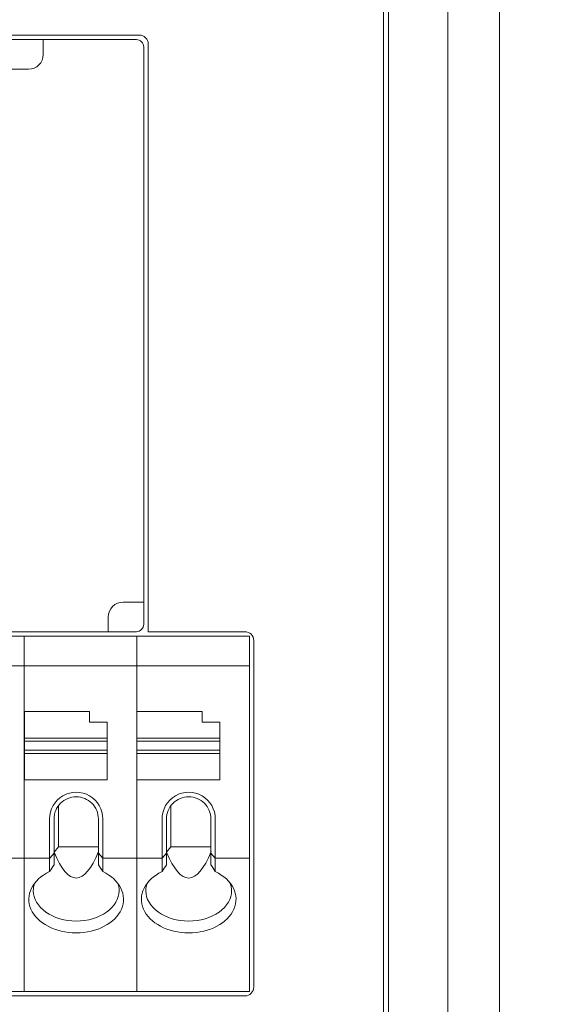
# Model space of a CAD drawing. Header units: millimetres. Extents: x -1114 to 1396, y -630 to 631.
# Tile 368 of 656: x 25 to 44, y 122 to 155. Entities that reach past the tile are written whole.
import ezdxf

# ---------------------------------------------------------------- set-up
doc = ezdxf.new("R2010")
doc.units = ezdxf.units.MM
doc.header["$MEASUREMENT"] = 0

msp = doc.modelspace()

# ---------------------------------------------------------------- linework, layer by layer
at = {"lineweight": 18}
for points, knots in [([(1038.9843, -629.7647), (1038.9843, -629.7647), (-1111.4882, -629.7647), (-1111.4882, -629.7647), (-1111.4882, -629.7647), (-1111.4882, -629.7647), (-1111.4882, 630.7883), (-1111.4882, 630.7883), (-1111.4882, 630.7883), (-1111.4882, 630.7883), (1038.9843, 630.7883), (1038.9843, 630.7883)], [0, 0, 0, 0, 0.3333333, 0.3333333, 0.3333333, 0.3333333, 0.6666667, 0.6666667, 0.6666667, 0.6666667, 1, 1, 1, 1]), ([(39.6294, 118.3388), (39.6227, 118.8376), (39.6249, 119.3365), (39.6255, 119.8353), (39.6255, 119.8353), (39.626, 120.3342), (39.6255, 120.833), (39.6253, 121.3319), (39.6253, 121.3319), (39.6251, 121.8307), (39.6252, 122.3296), (39.6252, 122.8284), (39.6252, 122.8284), (39.6252, 123.3273), (39.6252, 123.8261), (39.6252, 124.325), (39.6252, 124.325), (39.6253, 126.3204), (39.6253, 128.3158), (39.6253, 130.3112), (39.6253, 130.3112), (39.6254, 134.302), (39.6254, 138.2928), (39.6254, 142.2836), (39.6254, 142.2836), (39.6254, 146.2744), (39.6254, 150.2652), (39.6253, 154.256), (39.6253, 154.256), (39.6253, 155.2537), (39.6253, 156.2514), (39.6253, 157.2491), (39.6253, 157.2491), (39.6253, 158.2468), (39.6252, 159.2445), (39.6253, 160.2422), (39.6253, 160.2422), (39.6253, 161.2399), (39.6257, 162.2376), (39.6256, 163.2353), (39.6256, 163.2353), (39.6255, 163.4847), (39.6255, 163.7341), (39.6254, 163.9835), (39.6254, 163.9835), (39.6253, 164.233), (39.6251, 164.4824), (39.625, 164.7318), (39.625, 164.7318), (39.6248, 165.2307), (39.6248, 165.7295), (39.6259, 166.2284)], [0, 0, 0, 0, 0.0769231, 0.0769231, 0.0769231, 0.0769231, 0.1538462, 0.1538462, 0.1538462, 0.1538462, 0.2307692, 0.2307692, 0.2307692, 0.2307692, 0.3076923, 0.3076923, 0.3076923, 0.3076923, 0.3846154, 0.3846154, 0.3846154, 0.3846154, 0.4615385, 0.4615385, 0.4615385, 0.4615385, 0.5384615, 0.5384615, 0.5384615, 0.5384615, 0.6153846, 0.6153846, 0.6153846, 0.6153846, 0.6923077, 0.6923077, 0.6923077, 0.6923077, 0.7692308, 0.7692308, 0.7692308, 0.7692308, 0.8461538, 0.8461538, 0.8461538, 0.8461538, 0.9230769, 0.9230769, 0.9230769, 0.9230769, 1, 1, 1, 1]), ([(37.6254, 118.9265), (37.6254, 119.2981), (37.6254, 119.6767), (37.6254, 120.0452), (37.6254, 120.0452), (37.6254, 120.4137), (37.6254, 120.772), (37.6254, 121.1633), (37.6254, 121.1633), (37.6254, 121.5546), (37.6254, 121.9788), (37.6254, 122.4028), (37.6254, 122.4028), (37.6254, 134.4923), (37.6254, 146.4309), (37.6254, 158.5511), (37.6254, 158.5511), (37.6254, 159.4235), (37.6254, 160.2969), (37.6254, 161.1024), (37.6254, 161.1024), (37.6254, 161.908), (37.6254, 162.6459), (37.6254, 163.4048), (37.6254, 163.4048), (37.6254, 164.1636), (37.6254, 164.9436), (37.6254, 165.7075)], [0, 0, 0, 0, 0.1428571, 0.1428571, 0.1428571, 0.1428571, 0.2857143, 0.2857143, 0.2857143, 0.2857143, 0.4285714, 0.4285714, 0.4285714, 0.4285714, 0.5714286, 0.5714286, 0.5714286, 0.5714286, 0.7142857, 0.7142857, 0.7142857, 0.7142857, 0.8571429, 0.8571429, 0.8571429, 0.8571429, 1, 1, 1, 1]), ([(29.5026, 154.3994), (29.5026, 154.479), (29.471, 154.5553), (29.4147, 154.6115), (29.4147, 154.6115), (29.3584, 154.6678), (29.2821, 154.6994), (29.2026, 154.6994)], [0, 0, 0, 0, 0.5, 0.5, 0.5, 0.5, 1, 1, 1, 1]), ([(29.3526, 154.2994), (29.3526, 154.3657), (29.3262, 154.4293), (29.2793, 154.4762), (29.2793, 154.4762), (29.2325, 154.5231), (29.1689, 154.5494), (29.1026, 154.5494)], [0, 0, 0, 0, 0.5, 0.5, 0.5, 0.5, 1, 1, 1, 1]), ([(28.6526, 135.5494), (28.52, 135.5494), (28.3928, 135.4967), (28.299, 135.4029), (28.299, 135.4029), (28.2052, 135.3092), (28.1526, 135.182), (28.1526, 135.0494)], [0, 0, 0, 0, 0.5, 0.5, 0.5, 0.5, 1, 1, 1, 1]), ([(33.0709, 134.2494), (33.0709, 134.329), (33.0393, 134.4053), (32.9831, 134.4615), (32.9831, 134.4615), (32.9268, 134.5178), (32.8505, 134.5494), (32.7709, 134.5494)], [0, 0, 0, 0, 0.5, 0.5, 0.5, 0.5, 1, 1, 1, 1]), ([(27.9677, 128.2255), (27.9677, 128.547), (27.7962, 128.8441), (27.5177, 129.0049), (27.5177, 129.0049), (27.2392, 129.1657), (26.8962, 129.1657), (26.6177, 129.0049), (26.6177, 129.0049), (26.3392, 128.8441), (26.1677, 128.547), (26.1677, 128.2255)], [0, 0, 0, 0, 0.3333333, 0.3333333, 0.3333333, 0.3333333, 0.6666667, 0.6666667, 0.6666667, 0.6666667, 1, 1, 1, 1]), ([(31.7709, 128.2255), (31.7709, 128.547), (31.5994, 128.8441), (31.3209, 129.0049), (31.3209, 129.0049), (31.0425, 129.1657), (30.6994, 129.1657), (30.4209, 129.0049), (30.4209, 129.0049), (30.1425, 128.8441), (29.9709, 128.547), (29.9709, 128.2255)], [0, 0, 0, 0, 0.3333333, 0.3333333, 0.3333333, 0.3333333, 0.6666667, 0.6666667, 0.6666667, 0.6666667, 1, 1, 1, 1]), ([(27.0677, 128.9755), (26.8688, 128.9755), (26.678, 128.8965), (26.5374, 128.7558), (26.5374, 128.7558), (26.3967, 128.6152), (26.3177, 128.4244), (26.3177, 128.2255)], [0, 0, 0, 0, 0.5, 0.5, 0.5, 0.5, 1, 1, 1, 1]), ([(27.8177, 128.2255), (27.8177, 128.4244), (27.7387, 128.6152), (27.598, 128.7558), (27.598, 128.7558), (27.4574, 128.8965), (27.2666, 128.9755), (27.0677, 128.9755)], [0, 0, 0, 0, 0.5, 0.5, 0.5, 0.5, 1, 1, 1, 1]), ([(30.8709, 128.9755), (30.672, 128.9755), (30.4813, 128.8965), (30.3406, 128.7558), (30.3406, 128.7558), (30.2, 128.6152), (30.1209, 128.4244), (30.1209, 128.2255)], [0, 0, 0, 0, 0.5, 0.5, 0.5, 0.5, 1, 1, 1, 1]), ([(31.6209, 128.2255), (31.6209, 128.4244), (31.5419, 128.6152), (31.4013, 128.7558), (31.4013, 128.7558), (31.2606, 128.8965), (31.0699, 128.9755), (30.8709, 128.9755)], [0, 0, 0, 0, 0.5, 0.5, 0.5, 0.5, 1, 1, 1, 1]), ([(26.1677, 126.4461), (25.587, 126.1667), (25.3319, 125.6523), (25.5385, 125.1777), (25.5385, 125.1777), (25.7452, 124.7031), (26.3654, 124.3793), (27.0677, 124.3793)], [0, 0, 0, 0, 0.5, 0.5, 0.5, 0.5, 1, 1, 1, 1]), ([(27.0677, 124.3793), (27.77, 124.3793), (28.3902, 124.7031), (28.5968, 125.1777), (28.5968, 125.1777), (28.8035, 125.6523), (28.5483, 126.1667), (27.9677, 126.4461)], [0, 0, 0, 0, 0.5, 0.5, 0.5, 0.5, 1, 1, 1, 1]), ([(29.9709, 126.4461), (29.3903, 126.1667), (29.1351, 125.6523), (29.3418, 125.1777), (29.3418, 125.1777), (29.5485, 124.7031), (30.1687, 124.3793), (30.8709, 124.3793)], [0, 0, 0, 0, 0.5, 0.5, 0.5, 0.5, 1, 1, 1, 1]), ([(30.8709, 124.3793), (31.5732, 124.3793), (32.1934, 124.7031), (32.4001, 125.1777), (32.4001, 125.1777), (32.6068, 125.6523), (32.3516, 126.1667), (31.7709, 126.4461)], [0, 0, 0, 0, 0.5, 0.5, 0.5, 0.5, 1, 1, 1, 1]), ([(25.6177, 125.8021), (25.6177, 125.5302), (25.7705, 125.2694), (26.0424, 125.0771), (26.0424, 125.0771), (26.3143, 124.8848), (26.6831, 124.7768), (27.0677, 124.7768)], [0, 0, 0, 0, 0.5, 0.5, 0.5, 0.5, 1, 1, 1, 1]), ([(27.0677, 124.7768), (27.4523, 124.7768), (27.8211, 124.8848), (28.093, 125.0771), (28.093, 125.0771), (28.3649, 125.2694), (28.5177, 125.5302), (28.5177, 125.8021)], [0, 0, 0, 0, 0.5, 0.5, 0.5, 0.5, 1, 1, 1, 1]), ([(29.4209, 125.8021), (29.4209, 125.5302), (29.5737, 125.2694), (29.8456, 125.0771), (29.8456, 125.0771), (30.1176, 124.8848), (30.4864, 124.7768), (30.8709, 124.7768)], [0, 0, 0, 0, 0.5, 0.5, 0.5, 0.5, 1, 1, 1, 1]), ([(30.8709, 124.7768), (31.2555, 124.7768), (31.6243, 124.8848), (31.8963, 125.0771), (31.8963, 125.0771), (32.1682, 125.2694), (32.3209, 125.5302), (32.3209, 125.8021)], [0, 0, 0, 0, 0.5, 0.5, 0.5, 0.5, 1, 1, 1, 1])]:
    msp.add_open_spline(points, degree=3, knots=knots, dxfattribs=at)
for points in [[(37.4529, 167.25), (37.4529, 167.25), (37.4529, 117.25), (37.4529, 117.25)], [(41.372, 117.2284), (41.372, 117.2284), (41.372, 167.2284), (41.372, 167.2284)], [(41.372, 167.2284), (41.372, 167.2284), (41.372, 117.2284), (41.372, 117.2284)], [(-10.4974, 154.6994), (-10.4974, 154.6994), (29.2026, 154.6994), (29.2026, 154.6994)], [(24.6026, 154.5494), (24.6026, 154.5494), (25.9526, 154.5494), (25.9526, 154.5494)], [(29.1026, 154.5494), (29.1026, 154.5494), (25.9526, 154.5494), (25.9526, 154.5494)], [(25.9526, 154.2994), (25.9526, 154.2994), (25.9526, 154.5494), (25.9526, 154.5494)], [(29.5026, 154.3994), (29.5026, 154.3994), (29.5026, 134.5494), (29.5026, 134.5494)], [(25.4526, 153.5494), (25.7287, 153.5494), (25.9526, 153.7733), (25.9526, 154.0494)], [(25.9526, 154.2994), (25.9526, 154.2994), (25.9526, 154.0494), (25.9526, 154.0494)], [(29.3526, 135.5494), (29.3526, 135.5494), (29.3526, 154.2994), (29.3526, 154.2994)], [(29.3526, 135.5494), (29.3526, 135.5494), (29.3526, 154.2994), (29.3526, 154.2994)], [(24.6026, 153.5494), (24.6026, 153.5494), (25.4526, 153.5494), (25.4526, 153.5494)], [(29.1026, 135.5494), (29.1026, 135.5494), (28.6526, 135.5494), (28.6526, 135.5494)], [(29.3526, 135.5494), (29.3526, 135.5494), (29.1026, 135.5494), (29.1026, 135.5494)], [(29.3526, 135.5494), (29.3526, 135.5494), (29.3526, 134.7994), (29.3526, 134.7994)], [(28.1526, 134.7994), (28.1526, 134.7994), (28.1526, 135.0494), (28.1526, 135.0494)], [(28.1526, 134.7994), (28.1526, 134.7994), (28.1526, 134.5494), (28.1526, 134.5494)], [(29.1026, 134.5494), (29.2406, 134.5494), (29.3526, 134.6613), (29.3526, 134.7994)], [(21.5112, 134.3994), (21.5112, 134.3994), (25.3144, 134.3994), (25.3144, 134.3994)], [(25.3144, 134.3994), (25.3144, 134.3994), (21.5112, 134.3994), (21.5112, 134.3994)], [(24.6026, 134.5494), (24.6026, 134.5494), (28.1526, 134.5494), (28.1526, 134.5494)], [(25.3144, 134.3994), (25.3144, 134.3994), (29.1177, 134.3994), (29.1177, 134.3994)], [(25.3144, 134.3496), (25.3144, 134.3496), (25.3144, 134.3994), (25.3144, 134.3994)], [(25.3144, 134.3496), (25.3144, 134.3496), (25.3144, 134.3994), (25.3144, 134.3994)], [(29.1177, 134.3994), (29.1177, 134.3994), (25.3144, 134.3994), (25.3144, 134.3994)], [(29.1026, 134.5494), (29.1026, 134.5494), (28.1526, 134.5494), (28.1526, 134.5494)], [(29.1177, 134.3994), (29.1177, 134.3994), (32.9209, 134.3994), (32.9209, 134.3994)], [(29.1177, 134.3496), (29.1177, 134.3496), (29.1177, 134.3994), (29.1177, 134.3994)], [(29.1177, 134.3496), (29.1177, 134.3496), (29.1177, 134.3994), (29.1177, 134.3994)], [(32.9209, 134.3994), (32.9209, 134.3994), (29.1177, 134.3994), (29.1177, 134.3994)], [(29.5026, 134.5494), (29.5026, 134.5494), (32.7709, 134.5494), (32.7709, 134.5494)], [(32.9209, 134.3496), (32.9209, 134.3496), (32.9209, 134.3994), (32.9209, 134.3994)], [(25.3144, 133.4492), (25.3144, 133.4492), (25.3144, 134.3496), (25.3144, 134.3496)], [(25.3144, 133.4492), (25.3144, 133.4492), (25.3144, 134.3496), (25.3144, 134.3496)], [(29.1177, 133.4492), (29.1177, 133.4492), (29.1177, 134.3496), (29.1177, 134.3496)], [(29.1177, 133.4492), (29.1177, 133.4492), (29.1177, 134.3496), (29.1177, 134.3496)], [(32.9209, 133.4492), (32.9209, 133.4492), (32.9209, 134.3496), (32.9209, 134.3496)], [(33.0709, 134.2494), (33.0709, 134.2494), (33.0709, 122.5494), (33.0709, 122.5494)], [(21.5112, 133.3994), (21.5112, 133.3994), (25.3144, 133.3994), (25.3144, 133.3994)], [(25.3144, 133.329), (25.3144, 133.329), (25.3144, 133.4492), (25.3144, 133.4492)], [(25.3144, 133.329), (25.3144, 133.329), (25.3144, 133.4492), (25.3144, 133.4492)], [(25.3144, 133.3994), (25.3144, 133.3994), (29.1177, 133.3994), (29.1177, 133.3994)], [(29.1177, 133.329), (29.1177, 133.329), (29.1177, 133.4492), (29.1177, 133.4492)], [(29.1177, 133.329), (29.1177, 133.329), (29.1177, 133.4492), (29.1177, 133.4492)], [(29.1177, 133.3994), (29.1177, 133.3994), (32.9209, 133.3994), (32.9209, 133.3994)], [(32.9209, 133.329), (32.9209, 133.329), (32.9209, 133.4492), (32.9209, 133.4492)], [(25.3144, 126.9698), (25.3144, 126.9698), (25.3144, 133.329), (25.3144, 133.329)], [(25.3144, 126.9698), (25.3144, 126.9698), (25.3144, 133.329), (25.3144, 133.329)], [(29.1177, 126.9698), (29.1177, 126.9698), (29.1177, 133.329), (29.1177, 133.329)], [(29.1177, 126.9698), (29.1177, 126.9698), (29.1177, 133.329), (29.1177, 133.329)], [(32.9209, 126.9698), (32.9209, 126.9698), (32.9209, 133.329), (32.9209, 133.329)], [(27.5177, 131.8494), (27.5177, 131.8494), (25.3177, 131.8494), (25.3177, 131.8494)], [(25.3177, 131.8494), (25.3177, 131.8494), (25.3177, 130.9586), (25.3177, 130.9586)], [(27.5177, 131.4994), (27.5177, 131.4994), (27.5177, 131.8494), (27.5177, 131.8494)], [(31.3209, 131.8494), (31.3209, 131.8494), (29.1209, 131.8494), (29.1209, 131.8494)], [(29.1209, 131.8494), (29.1209, 131.8494), (29.1209, 130.9586), (29.1209, 130.9586)], [(31.3209, 131.4994), (31.3209, 131.4994), (31.3209, 131.8494), (31.3209, 131.8494)], [(28.1177, 131.4994), (28.1177, 131.4994), (27.5177, 131.4994), (27.5177, 131.4994)], [(28.1177, 130.9586), (28.1177, 130.9586), (28.1177, 131.4994), (28.1177, 131.4994)], [(31.9209, 131.4994), (31.9209, 131.4994), (31.3209, 131.4994), (31.3209, 131.4994)], [(31.9209, 130.9586), (31.9209, 130.9586), (31.9209, 131.4994), (31.9209, 131.4994)], [(25.3177, 130.9586), (25.3177, 130.9586), (25.3177, 130.8494), (25.3177, 130.8494)], [(25.3177, 130.9586), (25.3177, 130.9586), (28.1177, 130.9586), (28.1177, 130.9586)], [(25.3177, 130.5494), (25.3177, 130.5494), (25.3177, 130.8494), (25.3177, 130.8494)], [(25.3177, 130.8494), (25.3177, 130.8494), (28.1177, 130.8494), (28.1177, 130.8494)], [(28.1177, 130.9586), (28.1177, 130.9586), (28.1177, 130.8494), (28.1177, 130.8494)], [(28.1177, 130.8494), (28.1177, 130.8494), (28.1177, 130.5494), (28.1177, 130.5494)], [(29.1209, 130.9586), (29.1209, 130.9586), (29.1209, 130.8494), (29.1209, 130.8494)], [(29.1209, 130.9586), (29.1209, 130.9586), (31.9209, 130.9586), (31.9209, 130.9586)], [(29.1209, 130.5494), (29.1209, 130.5494), (29.1209, 130.8494), (29.1209, 130.8494)], [(29.1209, 130.8494), (29.1209, 130.8494), (31.9209, 130.8494), (31.9209, 130.8494)], [(31.9209, 130.9586), (31.9209, 130.9586), (31.9209, 130.8494), (31.9209, 130.8494)], [(31.9209, 130.8494), (31.9209, 130.8494), (31.9209, 130.5494), (31.9209, 130.5494)], [(25.3177, 130.5494), (25.3177, 130.5494), (25.3177, 130.4402), (25.3177, 130.4402)], [(28.1177, 130.5494), (28.1177, 130.5494), (25.3177, 130.5494), (25.3177, 130.5494)], [(25.3177, 130.4402), (25.3177, 130.4402), (25.3177, 129.5494), (25.3177, 129.5494)], [(28.1177, 130.4402), (28.1177, 130.4402), (25.3177, 130.4402), (25.3177, 130.4402)], [(28.1177, 130.5494), (28.1177, 130.5494), (28.1177, 130.4402), (28.1177, 130.4402)], [(28.1177, 130.4402), (28.1177, 130.4402), (28.1177, 129.5494), (28.1177, 129.5494)], [(31.9209, 130.5494), (31.9209, 130.5494), (29.1209, 130.5494), (29.1209, 130.5494)], [(29.1209, 130.5494), (29.1209, 130.5494), (29.1209, 130.4402), (29.1209, 130.4402)], [(31.9209, 130.4402), (31.9209, 130.4402), (29.1209, 130.4402), (29.1209, 130.4402)], [(29.1209, 130.4402), (29.1209, 130.4402), (29.1209, 129.5494), (29.1209, 129.5494)], [(31.9209, 130.5494), (31.9209, 130.5494), (31.9209, 130.4402), (31.9209, 130.4402)], [(31.9209, 130.4402), (31.9209, 130.4402), (31.9209, 129.5494), (31.9209, 129.5494)], [(28.1177, 129.5494), (28.1177, 129.5494), (25.3177, 129.5494), (25.3177, 129.5494)], [(31.9209, 129.5494), (31.9209, 129.5494), (29.1209, 129.5494), (29.1209, 129.5494)], [(26.4677, 128.6755), (26.4677, 128.6755), (26.4677, 127.2784), (26.4677, 127.2784)], [(30.2709, 128.6755), (30.2709, 128.6755), (30.2709, 127.2784), (30.2709, 127.2784)], [(26.1677, 128.2255), (26.1677, 128.2255), (26.1677, 126.9698), (26.1677, 126.9698)], [(26.3177, 127.0701), (26.3177, 127.0701), (26.3177, 128.2255), (26.3177, 128.2255)], [(27.8177, 128.2255), (27.8177, 128.2255), (27.8177, 127.0701), (27.8177, 127.0701)], [(27.9677, 126.9698), (27.9677, 126.9698), (27.9677, 128.2255), (27.9677, 128.2255)], [(29.9709, 128.2255), (29.9709, 128.2255), (29.9709, 126.9698), (29.9709, 126.9698)], [(30.1209, 127.0701), (30.1209, 127.0701), (30.1209, 128.2255), (30.1209, 128.2255)], [(31.6209, 128.2255), (31.6209, 128.2255), (31.6209, 127.0701), (31.6209, 127.0701)], [(31.7709, 126.9698), (31.7709, 126.9698), (31.7709, 128.2255), (31.7709, 128.2255)], [(26.3177, 127.0701), (26.3177, 127.0701), (26.1724, 126.9048), (26.1724, 126.9048)], [(26.3177, 126.6796), (26.3177, 126.6796), (26.3177, 127.0701), (26.3177, 127.0701)], [(26.3212, 127.1017), (26.3212, 127.1017), (26.4677, 127.2784), (26.4677, 127.2784)], [(26.3212, 127.1017), (26.795, 125.9348), (27.3491, 125.9372), (27.8232, 127.1241)], [(26.4677, 127.2784), (26.4677, 127.2784), (27.8177, 127.2784), (27.8177, 127.2784)], [(27.8177, 126.6796), (27.8177, 126.6796), (27.8177, 127.0701), (27.8177, 127.0701)], [(27.8177, 127.0701), (27.8177, 127.0701), (27.963, 126.9048), (27.963, 126.9048)], [(30.1209, 127.0701), (30.1209, 127.0701), (29.9757, 126.9048), (29.9757, 126.9048)], [(30.1209, 126.6796), (30.1209, 126.6796), (30.1209, 127.0701), (30.1209, 127.0701)], [(30.1245, 127.1017), (30.1245, 127.1017), (30.2709, 127.2784), (30.2709, 127.2784)], [(30.1245, 127.1017), (30.5983, 125.9348), (31.1524, 125.9372), (31.6264, 127.1241)], [(30.2709, 127.2784), (30.2709, 127.2784), (31.6209, 127.2784), (31.6209, 127.2784)], [(31.6209, 126.6796), (31.6209, 126.6796), (31.6209, 127.0701), (31.6209, 127.0701)], [(31.6209, 127.0701), (31.6209, 127.0701), (31.7662, 126.9048), (31.7662, 126.9048)], [(25.3144, 126.8994), (25.3144, 126.8994), (24.1605, 126.8994), (24.1605, 126.8994)], [(25.3144, 126.8496), (25.3144, 126.8496), (25.3144, 126.9698), (25.3144, 126.9698)], [(25.3144, 126.8496), (25.3144, 126.8496), (25.3144, 126.9698), (25.3144, 126.9698)], [(25.3144, 126.8994), (25.3144, 126.8994), (26.1716, 126.8994), (26.1716, 126.8994)], [(25.3144, 122.4492), (25.3144, 122.4492), (25.3144, 126.8496), (25.3144, 126.8496)], [(25.3144, 122.4492), (25.3144, 122.4492), (25.3144, 126.8496), (25.3144, 126.8496)], [(26.1677, 126.9698), (26.1677, 126.9474), (26.1693, 126.9254), (26.1724, 126.9048)], [(26.1724, 126.9048), (26.1693, 126.8841), (26.1677, 126.8654), (26.1677, 126.8496)], [(26.1677, 126.8496), (26.1677, 126.8496), (26.1677, 126.4461), (26.1677, 126.4461)], [(27.963, 126.9048), (27.9661, 126.9254), (27.9677, 126.9474), (27.9677, 126.9698)], [(27.963, 126.9048), (27.9661, 126.8841), (27.9677, 126.8654), (27.9677, 126.8496)], [(29.1177, 126.8994), (29.1177, 126.8994), (27.9638, 126.8994), (27.9638, 126.8994)], [(27.9677, 126.8496), (27.9677, 126.8496), (27.9677, 126.4461), (27.9677, 126.4461)], [(29.1177, 126.8496), (29.1177, 126.8496), (29.1177, 126.9698), (29.1177, 126.9698)], [(29.1177, 126.8496), (29.1177, 126.8496), (29.1177, 126.9698), (29.1177, 126.9698)], [(29.9749, 126.8994), (29.9749, 126.8994), (29.1177, 126.8994), (29.1177, 126.8994)], [(29.1177, 122.4492), (29.1177, 122.4492), (29.1177, 126.8496), (29.1177, 126.8496)], [(29.1177, 122.4492), (29.1177, 122.4492), (29.1177, 126.8496), (29.1177, 126.8496)], [(29.9709, 126.9698), (29.9709, 126.9474), (29.9725, 126.9254), (29.9757, 126.9048)], [(29.9757, 126.9048), (29.9725, 126.8841), (29.9709, 126.8654), (29.9709, 126.8496)], [(29.9709, 126.8496), (29.9709, 126.8496), (29.9709, 126.4461), (29.9709, 126.4461)], [(31.7662, 126.9048), (31.7694, 126.9254), (31.7709, 126.9474), (31.7709, 126.9698)], [(31.7662, 126.9048), (31.7694, 126.8841), (31.7709, 126.8654), (31.7709, 126.8496)], [(32.9209, 126.8994), (32.9209, 126.8994), (31.767, 126.8994), (31.767, 126.8994)], [(31.7709, 126.8496), (31.7709, 126.8496), (31.7709, 126.4461), (31.7709, 126.4461)], [(32.9209, 126.8496), (32.9209, 126.8496), (32.9209, 126.9698), (32.9209, 126.9698)], [(32.9209, 122.4492), (32.9209, 122.4492), (32.9209, 126.8496), (32.9209, 126.8496)], [(26.3177, 126.6796), (26.2677, 126.6024), (26.2177, 126.5246), (26.1677, 126.4461)], [(27.9677, 126.4461), (27.9176, 126.5246), (27.8676, 126.6024), (27.8177, 126.6796)], [(30.1209, 126.6796), (30.071, 126.6024), (30.021, 126.5246), (29.9709, 126.4461)], [(31.7709, 126.4461), (31.7209, 126.5246), (31.6709, 126.6024), (31.6209, 126.6796)], [(25.661, 126.0507), (25.6322, 125.9694), (25.6177, 125.8859), (25.6177, 125.8021)], [(28.5177, 125.8021), (28.5177, 125.8857), (28.5032, 125.9689), (28.4746, 126.05)], [(29.4636, 126.0489), (29.4353, 125.9681), (29.4209, 125.8853), (29.4209, 125.8021)], [(32.3209, 125.8021), (32.3209, 125.8856), (32.3065, 125.9689), (32.2779, 126.05)], [(25.3144, 122.3994), (25.3144, 122.3994), (21.5112, 122.3994), (21.5112, 122.3994)], [(21.5112, 122.3994), (21.5112, 122.3994), (25.3144, 122.3994), (25.3144, 122.3994)], [(25.3144, 122.3994), (25.3144, 122.3994), (25.3144, 122.4492), (25.3144, 122.4492)], [(25.3144, 122.3994), (25.3144, 122.3994), (25.3144, 122.4492), (25.3144, 122.4492)], [(29.1177, 122.3994), (29.1177, 122.3994), (25.3144, 122.3994), (25.3144, 122.3994)], [(25.3144, 122.3994), (25.3144, 122.3994), (29.1177, 122.3994), (29.1177, 122.3994)], [(29.1177, 122.3994), (29.1177, 122.3994), (29.1177, 122.4492), (29.1177, 122.4492)], [(29.1177, 122.3994), (29.1177, 122.3994), (29.1177, 122.4492), (29.1177, 122.4492)], [(32.9209, 122.3994), (32.9209, 122.3994), (29.1177, 122.3994), (29.1177, 122.3994)], [(29.1177, 122.3994), (29.1177, 122.3994), (32.9209, 122.3994), (32.9209, 122.3994)], [(32.7709, 122.2494), (32.9366, 122.2494), (33.0709, 122.3837), (33.0709, 122.5494)], [(32.9209, 122.3994), (32.9209, 122.3994), (32.9209, 122.4492), (32.9209, 122.4492)], [(32.7709, 122.2494), (32.7709, 122.2494), (-14.0658, 122.2494), (-14.0658, 122.2494)]]:
    msp.add_open_spline(points, degree=3, dxfattribs=at)

doc.saveas('drawing.dxf')
